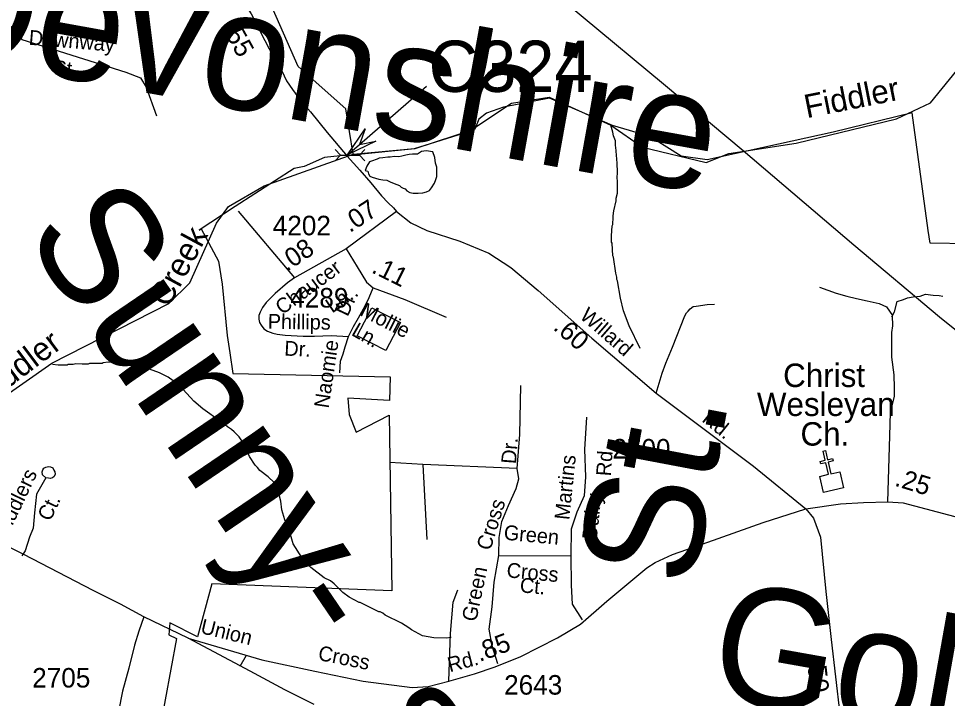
# Model space of a CAD drawing. Extents: x 1553981 to 1780076, y 812965 to 996873.
# Drawn here: x 1635301 to 1636043, y 845725 to 846269 of the extents above; entities that cross this region are included whole.
import ezdxf

# ---------------------------------------------------------------- set-up
doc = ezdxf.new("R2010")
doc.units = 0
for name, color, linetype in [('Exist Cultural Church CELL', 7, 'Continuous'), ('Exist Hydrographic Creek Single Shore', 7, 'Continuous'), ('Exist Hydrographic Creek Single Shore Label', 7, 'Continuous'), ('Exist Hydrographic Misc Water Feature', 7, 'Continuous'), ('Exist Road Non-System Type 51 Label', 7, 'Continuous'), ('Exist Road Primary Interstate Rest Area CELL', 7, 'Continuous'), ('Exist Road Primary NC Attributed', 7, 'Continuous'), ('Exist Road Secondary Mileage Hundredths English Label', 7, 'Continuous'), ('Exist Road Secondary Structure Culvert Attributed CELL', 7, 'Continuous'), ('Exist Road Secondary Structure Culvert CELL', 7, 'Continuous'), ('Exist Road Secondary Structure Culvert Number Label', 7, 'Continuous'), ('Exist Road Secondary Type 51 Attributed', 7, 'Continuous'), ('Exist Road Secondary Type 51 Number Label', 7, 'Continuous'), ('Exist Utilities Electrical Transmission Line', 7, 'Continuous'), ('Map Preparation Border Antique Large Shape', 7, 'Continuous'), ('Map Preparation Border County Name Lower Right Label', 7, 'Continuous'), ('Map Preparation Border FIPS Code Label', 7, 'Continuous'), ('Map Preparation Border Revised Sign Off', 7, 'Continuous')]:
    doc.layers.add(name, color=color, linetype=linetype)

msp = doc.modelspace()

# ---------------------------------------------------------------- linework, layer by layer
at = {"layer": 'Exist Cultural Church CELL'}
msp.add_lwpolyline([(1635941.13, 845902.74), (1635948.05, 845904.39), (1635945.86, 845913.65), (1635941.97, 845912.73), (1635941.51, 845914.68), (1635945.4, 845915.6), (1635943.67, 845922.91), (1635945.62, 845923.37), (1635947.35, 845916.06), (1635951.24, 845916.98), (1635951.7, 845915.03), (1635947.81, 845914.11), (1635950, 845904.85), (1635957.02, 845906.49), (1635960.07, 845893.54), (1635944.18, 845889.79)], close=True, dxfattribs=at)
at = {"layer": 'Exist Hydrographic Creek Single Shore'}
for points in [[(1635567.99, 846160.36), (1635562.25, 846196.59), (1635524.12, 846230.59), (1635475.37, 846341.56), (1635462.8, 846345.72), (1635440.43, 846347.32), (1635420.34, 846336.58), (1635396.11, 846352.9), (1635365.34, 846376.9), (1635344.7, 846376.14), (1635332.32, 846385.82), (1635324.18, 846401.29), (1635322.18, 846419.69), (1635328.62, 846442.2), (1635325.64, 846475.1)], [(1635567.99, 846160.36), (1635617.17, 846164.92), (1635660.69, 846178.53), (1635694.62, 846201.28), (1635724.65, 846205.97), (1635774.14, 846183.49), (1635799.49, 846165.93), (1635850.28, 846153.64), (1635868.47, 846161), (1635922.27, 846169.13), (1636002.35, 846188.57), (1636029.59, 846201.56), (1636078.51, 846261.77)], [(1635251.23, 845900.49), (1635269.61, 845948.96), (1635283.24, 845962.63), (1635327.36, 845993.32), (1635420.74, 846041.07), (1635437.61, 846057.56), (1635458.99, 846105.13), (1635468.49, 846118.48), (1635496.86, 846135.14), (1635567.99, 846160.36)]]:
    msp.add_lwpolyline(points, dxfattribs=at)
at = {"layer": 'Exist Hydrographic Misc Water Feature'}
for points in [[(1635797.54, 846005.03), (1635788.68, 846023.09), (1635784.27, 846035.12), (1635781.83, 846045.12), (1635779.44, 846059.13), (1635778.95, 846060.14), (1635778.96, 846062.14), (1635777.97, 846065.14), (1635776.08, 846078.14), (1635775.58, 846079.15), (1635775.16, 846089.15), (1635774.66, 846090.15), (1635774.69, 846095.14), (1635775.25, 846103.14), (1635775.76, 846104.13), (1635776.05, 846110.13), (1635775.81, 846111.13), (1635776.33, 846115.12), (1635778.38, 846123.1), (1635778.4, 846125.09), (1635779.42, 846129.08), (1635779.5, 846139.08), (1635779.01, 846141.08), (1635779.29, 846146.07), (1635779.1, 846153.07), (1635778.19, 846166.07), (1635777.69, 846167.07), (1635777.73, 846171.06), (1635776.26, 846175.08), (1635775.78, 846178.08), (1635774.14, 846183.49)], [(1635587.42, 846156.32), (1635582.86, 846154.69), (1635581.19, 846154.22), (1635578.93, 846150.83), (1635577.81, 846147.3), (1635579.8, 846146.8), (1635580.37, 846144.75), (1635581.42, 846142.88), (1635583.35, 846141.88), (1635585.97, 846141.17), (1635588.7, 846140.45), (1635591.71, 846139.83), (1635594.91, 846139.49), (1635598.29, 846138.02), (1635602.93, 846136.25), (1635605.11, 846135.39), (1635606.35, 846134.01), (1635608.05, 846133.21), (1635609.65, 846132.57), (1635611.09, 846131), (1635613.32, 846129.8), (1635615.95, 846129.27), (1635619.94, 846129.22), (1635623.84, 846129.37), (1635626.77, 846130.21), (1635629.22, 846131.45), (1635630.81, 846133.37), (1635633.2, 846137.14), (1635634.3, 846140.05), (1635634.91, 846142.48), (1635634.91, 846150.08), (1635633.98, 846153.12), (1635633.49, 846157.71), (1635631.73, 846162.36), (1635626.45, 846163.16), (1635622.61, 846162.52), (1635619.44, 846160.52), (1635615.64, 846160.27), (1635612.91, 846160.11), (1635610.27, 846159.56), (1635607.05, 846158.92), (1635604.5, 846158.37), (1635601.06, 846158.63), (1635597.74, 846158), (1635595.73, 846157.87), (1635591.89, 846157.39), (1635588.79, 846157.18), (1635587.42, 846156.32)], [(1635646.56, 845773.92), (1635642.56, 845773.45), (1635632.58, 845773.53), (1635623.6, 845775.1), (1635614.64, 845779.92), (1635612.65, 845781.68), (1635606.69, 845785.23), (1635593.75, 845791.83), (1635591.76, 845793.34), (1635589.76, 845794.36), (1635588.76, 845794.37), (1635573.83, 845801.98), (1635572.83, 845801.99), (1635564.87, 845806.05), (1635559.9, 845809.83), (1635552.97, 845816.89), (1635549.98, 845819.16), (1635545.01, 845821.7), (1635534.32, 845829.77), (1635530.36, 845833.81), (1635527.13, 845837.83), (1635520.22, 845848.88), (1635516.56, 845860.9), (1635513.61, 845867.91), (1635511.18, 845875.93), (1635510.22, 845882.93), (1635508.77, 845888.94), (1635507.29, 845891.95), (1635506.56, 845894.96), (1635505.08, 845897.71), (1635500.12, 845902.25), (1635493.41, 845907.55), (1635491.68, 845909.81), (1635489.7, 845911.58), (1635485.25, 845918.61), (1635481.56, 845926.63), (1635478.6, 845931.9), (1635476.87, 845934.42), (1635472.9, 845938.44), (1635470.91, 845940.21), (1635467.68, 845942.23), (1635463.96, 845945.51), (1635461.96, 845946.53), (1635448.05, 845956.63), (1635440.86, 845962.93), (1635429.21, 845975.27), (1635420.26, 845982.08), (1635413.29, 845985.64), (1635397.35, 845991.26), (1635387.38, 845993.84), (1635383.38, 845994.37), (1635380.38, 845993.89), (1635372.39, 845993.96), (1635368.4, 845993.49), (1635367.38, 845993), (1635357.4, 845993.08), (1635356.4, 845992.59), (1635351.4, 845992.38), (1635346.4, 845992.67), (1635344.41, 845992.19), (1635340.41, 845992.22), (1635339.41, 845991.73), (1635332.41, 845991.54), (1635327.92, 845992.07)]]:
    msp.add_lwpolyline(points, dxfattribs=at)
at = {"layer": 'Exist Road Primary NC Attributed'}
for points in [[(1635400.85, 845790.46), (1635382.05, 845800.59), (1635360.36, 845811.57), (1635304.79, 845840.21), (1635290.47, 845847.54)], [(1635436.11, 845773.23), (1635400.85, 845790.46)], [(1635536.99, 845720.34), (1635513.58, 845731.97), (1635485.65, 845747.07), (1635436.11, 845773.23)]]:
    msp.add_lwpolyline(points, dxfattribs=at)
at = {"layer": 'Exist Road Secondary Structure Culvert Attributed CELL'}
msp.add_lwpolyline([(1635563.68, 846159.86), (1635573.11, 846168.06), (1635626.85, 846214.79)], dxfattribs=at)
msp.add_lwpolyline([(1635586.14, 846170.82), (1635563.68, 846159.86), (1635577.65, 846180.59), (1635573.11, 846168.06)], close=True, dxfattribs=at)
at = {"layer": 'Exist Road Secondary Structure Culvert CELL'}
for p, q in [((1635553.62, 846164.16), (1635557.99, 846159.55)), ((1635577.47, 846164.16), (1635573.1, 846159.55)), ((1635553.62, 846154.94), (1635557.99, 846159.55)), ((1635557.99, 846159.55), (1635573.1, 846159.55)), ((1635577.47, 846154.94), (1635573.1, 846159.55))]:
    msp.add_line(p, q, dxfattribs=at)
at = {"layer": 'Exist Road Secondary Type 51 Attributed'}
for points in [[(1635400.13, 846415.24), (1635414.01, 846392.12), (1635428.01, 846365.89), (1635441.99, 846344.13), (1635453.95, 846323.59), (1635470.38, 846298.54), (1635486.65, 846272.51), (1635497.55, 846251.16), (1635504.62, 846237.46), (1635511.22, 846227.02), (1635514.75, 846219.03), (1635519.65, 846212), (1635525.94, 846203.24), (1635534.06, 846194.24), (1635547.44, 846177.7), (1635563.27, 846158.69), (1635573.31, 846147.67), (1635582.17, 846137.34), (1635590.74, 846126.97), (1635596.16, 846121.37), (1635600.22, 846117.49), (1635602.72, 846114.63)], [(1635602.72, 846114.63), (1635562.41, 846084.57)], [(1635602.72, 846114.63), (1635614.29, 846105.59), (1635626.99, 846099.35), (1635653.42, 846090.77), (1635676.63, 846081.12), (1635694.13, 846069.68), (1635715.92, 846051.45), (1635758.77, 846013.21), (1635810.23, 845969.15), (1635888.18, 845910.82), (1635929.89, 845876.75)], [(1635562.41, 846084.57), (1635521.09, 846061.52)], [(1635562.41, 846084.57), (1635571.22, 846070.39), (1635578.78, 846058.16), (1635584.14, 846053.52), (1635609.5, 846044.22)], [(1635929.89, 845876.75), (1635957.61, 845880.75), (1635975.91, 845881.89), (1635995.59, 845882.35), (1636007.61, 845881.67), (1636061.96, 845867.07), (1636086.63, 845859.53)], [(1635436.11, 845773.23), (1635495.12, 845755.9), (1635537.6, 845746.85), (1635576.16, 845739.1), (1635615.35, 845733.93), (1635628.06, 845734.79), (1635644.7, 845738.99), (1635665.21, 845744.91), (1635681.58, 845750.51), (1635702.15, 845758.7), (1635731.53, 845773.73), (1635749.81, 845784.58), (1635770.77, 845802.85), (1635802.9, 845829.59), (1635809.58, 845833.9), (1635823.36, 845840.15), (1635851.58, 845850.05), (1635895.95, 845865.84), (1635929.89, 845876.75)], [(1635929.89, 845876.75), (1635935.99, 845869.22), (1635941.71, 845854.21), (1635945.99, 845810.6), (1635950.25, 845772.23), (1635957.03, 845712.53), (1635960.96, 845682.15), (1635964.89, 845663.2), (1635977.64, 845639.45), (1635999.78, 845598.34), (1636012.13, 845576.97)], [(1635400.85, 845790.46), (1635396.86, 845779.05), (1635393.36, 845767.74), (1635388.85, 845749.47), (1635383.75, 845731.08), (1635380.43, 845714.73), (1635376.09, 845702.34), (1635367.67, 845691.1), (1635354.91, 845682.93), (1635341.38, 845676.28)]]:
    msp.add_lwpolyline(points, dxfattribs=at)
at = {"layer": 'Exist Utilities Electrical Transmission Line'}
msp.add_lwpolyline([(1636375.85, 845748.85), (1636345.66, 845774.27), (1636277.7, 845830.91), (1636211.42, 845885.26), (1636136.04, 845948.75), (1636081.65, 845993.95), (1636036.64, 846030.01), (1635968.17, 846087.65), (1635879.95, 846163.04), (1635816.18, 846216.36), (1635751.9, 846269.69), (1635687.64, 846323.53), (1635627.31, 846373.05), (1635562.54, 846428.15), (1635495.06, 846483.5), (1635443.89, 846525.91), (1635382.59, 846577.96), (1635322.52, 846628.98), (1635266.9, 846675.21)], dxfattribs=at)
at = {"layer": 'Map Preparation Border County Name Lower Right Label'}
for p, q in [((1635476.25, 846114.72), (1635521.09, 846061.52)), ((1635482.53, 845759.51), (1635477.47, 845750.69))]:
    msp.add_line(p, q, dxfattribs=at)
for points in [[(1635277.22, 846290.39), (1635286.03, 846283.32), (1635293.4, 846263.35), (1635303.22, 846251.98), (1635333, 846242.76), (1635386.43, 846225.86), (1635398.09, 846221.56), (1635402.7, 846213.88), (1635410.99, 846191.15)], [(1635521.09, 846061.52), (1635515.74, 846057.37), (1635505.72, 846048.95), (1635498.67, 846041.74), (1635495.71, 846037.72), (1635493.71, 846034.13), (1635492.6, 846031.28), (1635492.59, 846028.53), (1635493.34, 846025.76), (1635494.47, 846023.76), (1635496.79, 846020.77), (1635499.65, 846018.86), (1635503.77, 846017.22), (1635507.26, 846016.45), (1635513.74, 846015.64), (1635528.21, 846014.9), (1635537.24, 846014.77), (1635550.46, 846015.45), (1635564.49, 846014.64)], [(1635564.49, 846014.64), (1635568.42, 846022.5), (1635572.35, 846029.57), (1635577.71, 846039.22), (1635580.92, 846045.65), (1635584.14, 846053.52)], [(1635940.88, 846054.09), (1635954.06, 846049.17), (1635962.81, 846046.72), (1635970.55, 846044.91), (1635979, 846043.21), (1635988.62, 846040.84), (1635994.32, 846038.2), (1635999.32, 846031.43)], [(1635609.5, 846044.22), (1635642.34, 846029.97)], [(1635998.77, 846030.34), (1636000.8, 846034.33), (1636003, 846042.47), (1636007.93, 846044.11), (1636011.31, 846045.59), (1636015.79, 846046.3), (1636021.3, 846046.89), (1636025.53, 846048.34), (1636031.77, 846047.57), (1636036.51, 846047.27), (1636039.5, 846046.76)], [(1635810.23, 845969.15), (1635815.09, 845985.36), (1635818.13, 845993.35), (1635823.44, 846006.05), (1635833.33, 846031.24), (1635834.6, 846033.49), (1635835.85, 846034.74), (1635837.37, 846036.71), (1635839.88, 846038.46), (1635842.37, 846038.93), (1635851.12, 846040.13), (1635856.88, 846040.34)], [(1635995.59, 845882.35), (1635997.15, 845935.26), (1635997.62, 845953.93), (1636000.74, 845966.84), (1636000.74, 845973.42), (1636000.45, 845984.02), (1635998.73, 845997.98), (1635998.61, 846010.05), (1635998.8, 846017.68), (1635999.59, 846023.17), (1635999.32, 846031.43)], [(1635557.53, 845985.41), (1635558.1, 845994.91), (1635560.2, 846000.7), (1635561.63, 846006.42), (1635564.49, 846014.64)], [(1635699.29, 845909), (1635701.34, 845936.11), (1635702.16, 845975.41)], [(1635754.7, 845950.08), (1635753.06, 845924.2), (1635753.88, 845902.43), (1635752.65, 845887.23), (1635746.9, 845874.09), (1635742.39, 845860.53), (1635741.98, 845839.18)], [(1635322.54, 845901.56), (1635319.81, 845904.09), (1635319.61, 845906.35), (1635320.14, 845907.84), (1635320.92, 845909.32), (1635322.41, 845910.07), (1635324.67, 845910.52), (1635326.17, 845910.49), (1635328.15, 845909.48), (1635328.87, 845907.71), (1635329.62, 845906.45), (1635329.82, 845904.44), (1635329.04, 845902.71), (1635327.79, 845901.48), (1635326.03, 845900.99), (1635324.53, 845901.27), (1635322.54, 845901.56)], [(1635623.77, 845912.29), (1635597.5, 845913.93)], [(1635699.29, 845909), (1635623.77, 845912.29)], [(1635623.77, 845912.29), (1635627.05, 845852.32)], [(1635684.52, 845839.59), (1635684.93, 845853.96), (1635686.98, 845866.7), (1635692.31, 845879.43), (1635698.47, 845892.98), (1635700.52, 845900.79), (1635699.29, 845909)], [(1635322.54, 845901.56), (1635315.03, 845888.48), (1635313.37, 845873.52), (1635312.37, 845861.22), (1635309.38, 845854.24), (1635306.06, 845843.27), (1635303.21, 845839.21)], [(1635683.7, 845752.92), (1635679.18, 845767.3), (1635676.72, 845780.44), (1635679.18, 845798.51), (1635680.82, 845818.23), (1635684.52, 845839.59)], [(1635684.52, 845839.59), (1635741.98, 845839.18)], [(1635741.98, 845839.18), (1635742.39, 845815.76), (1635743.21, 845800.57), (1635751.15, 845787.96)], [(1635644.7, 845738.99), (1635645.93, 845777.19), (1635647.98, 845802.24), (1635651.68, 845812.1)]]:
    msp.add_lwpolyline(points, dxfattribs=at)
at = {"layer": 'Map Preparation Border FIPS Code Label'}
for points in [[(1636060.58, 846088.57), (1636029.32, 846089.12), (1636027.65, 846099.48), (1636014.98, 846193.32), (1635951.76, 846178.03), (1635851.19, 846155.93), (1635830.31, 846158.86), (1635805.22, 846174.45), (1635775.46, 846183.31), (1635725.1, 846205.28), (1635688.2, 846198.04), (1635674.63, 846193.07), (1635668.45, 846188.48), (1635665.35, 846180.5), (1635617.38, 846164.72), (1635567.17, 846159.68), (1635557.74, 846159.15), (1635545.19, 846157.82), (1635528.91, 846150.41), (1635520.92, 846148.94), (1635473.88, 846118.41), (1635445.05, 846099.63), (1635446.52, 846100.64), (1635460.5, 846074.75), (1635463.39, 846056.44), (1635467.4, 846015.49), (1635469.53, 846001.65), (1635471.87, 845984.95)], [(1635583.09, 846037.58), (1635605.85, 846025.79), (1635594.12, 846003.34), (1635571.32, 846015.23), (1635583.09, 846037.58)], [(1635583.09, 846037.58), (1635605.85, 846025.79), (1635594.12, 846003.34), (1635571.32, 846015.23), (1635583.09, 846037.58)], [(1635471.87, 845984.95), (1635597.67, 845982.29), (1635597.22, 845963.52), (1635563.81, 845965.23), (1635565, 845952.3), (1635570.59, 845938.18), (1635596.94, 845951.76), (1635599.05, 845811.24), (1635455.1, 845816.91), (1635443.59, 845774.33), (1635421.57, 845785.54), (1635420.77, 845776.06), (1635426.77, 845773.15), (1635413.28, 845699.58)]]:
    msp.add_lwpolyline(points, dxfattribs=at)
at = {"layer": 'Map Preparation Border Revised Sign Off'}
for points in [[(1636060.58, 846088.57), (1636029.32, 846089.12), (1636027.65, 846099.48), (1636014.98, 846193.32), (1635951.76, 846178.03), (1635851.19, 846155.93), (1635830.31, 846158.86), (1635805.22, 846174.45), (1635775.46, 846183.31), (1635725.1, 846205.28), (1635688.2, 846198.04), (1635674.63, 846193.07), (1635668.45, 846188.48), (1635665.35, 846180.5), (1635617.38, 846164.72), (1635567.17, 846159.68), (1635557.74, 846159.15), (1635545.19, 846157.82), (1635528.91, 846150.41), (1635520.92, 846148.94), (1635473.88, 846118.41), (1635445.05, 846099.63), (1635446.52, 846100.64), (1635460.5, 846074.75), (1635463.39, 846056.44), (1635467.4, 846015.49), (1635469.53, 846001.65), (1635471.87, 845984.95)], [(1635583.09, 846037.58), (1635605.85, 846025.79), (1635594.12, 846003.34), (1635571.32, 846015.23), (1635583.09, 846037.58)], [(1635583.09, 846037.58), (1635605.85, 846025.79), (1635594.12, 846003.34), (1635571.32, 846015.23), (1635583.09, 846037.58)], [(1635471.87, 845984.95), (1635597.67, 845982.29), (1635597.22, 845963.52), (1635563.81, 845965.23), (1635565, 845952.3), (1635570.59, 845938.18), (1635596.94, 845951.76), (1635599.05, 845811.24), (1635455.1, 845816.91), (1635443.59, 845774.33), (1635421.57, 845785.54), (1635420.77, 845776.06), (1635426.77, 845773.15), (1635413.28, 845699.58)]]:
    msp.add_lwpolyline(points, dxfattribs=at)

# ---------------------------------------------------------------- texts
at = {"layer": 'Exist Hydrographic Creek Single Shore Label'}
for s, rotation, p in [('Fiddler', 11.27511, (1635930.65, 846189.07)), ('Creek', 61.662, (1635420.73, 846036.96)), ('Fiddler', 36.89311, (1635275.01, 845960.01))]:
    msp.add_text(s, height=18.75, rotation=rotation, dxfattribs=at).set_placement(p)
at = {"layer": 'Exist Road Non-System Type 51 Label'}
for s, height, rotation, p in [('Devonshire', 95, 349.74487, (1635218.66, 846242.76)), ('Downway', 11.875, 355.27248, (1635308.49, 846247.95)), ('St.', 11.875, 355.27248, (1635328.02, 846223.73)), ('Sunny-  side', 95, 304.22844, (1635303.89, 846096.3)), ('Dr.', 11.875, 64.53202, (1635563.63, 846029.91)), ('Phillips', 11.875, 359.15407, (1635499.8, 846020.76)), ('Dr.', 11.875, 357.05481, (1635512.84, 845999.36)), ('Naomie', 11.875, 81.51503, (1635548.49, 845956.77)), ('St.', 95, 79.28721, (1635839.95, 845812.25)), ('Dr.', 11.875, 85.61869, (1635698.23, 845912.35)), ('Rd.', 11.875, 85.75464, (1635774.06, 845902.57)), ('Martins', 11.875, 84.07594, (1635740.83, 845867.52)), ('Fiddlers', 11.875, 64.52611, (1635291.58, 845854.11)), ('Dairy', 11.875, 84.07594, (1635762.85, 845851.53)), ('Ct.', 11.875, 64.52611, (1635325.92, 845866.15)), ('Cross', 11.875, 72.81364, (1635677.71, 845842.77)), ('Green', 11.875, 354.63201, (1635688.13, 845852.18)), ('Green', 11.875, 78.24446, (1635666.44, 845786.02)), ('Cross', 11.875, 354.63201, (1635690.38, 845822.05)), ('Ct.', 11.875, 354.63201, (1635700.96, 845810.08)), ('Goldfloss', 95, 349.90547, (1635849.89, 845727.02))]:
    msp.add_text(s, height=height, rotation=rotation, dxfattribs=at).set_placement(p)
at = {"layer": 'Exist Road Primary Interstate Rest Area CELL'}
for s, p in [('Christ', (1635911.78, 845974.18)), ('Wesleyan', (1635890.8, 845951)), ('Ch.', (1635925.66, 845927.32))]:
    msp.add_text(s, height=18.75, dxfattribs=at).set_placement(p)
at = {"layer": 'Exist Road Secondary Mileage Hundredths English Label'}
for s, rotation, p in [('.55', 298.83981, (1635463.14, 846261.07)), ('.07', 33.23574, (1635565.47, 846097.18)), ('.08', 33.51917, (1635515.03, 846066.15)), ('.11', 333.62226, (1635582.04, 846066.11)), ('.60', 319.01688, (1635727.28, 846020.77)), ('.25', 342.89545, (1636000.22, 845895.41)), ('.85', 20.40774, (1635669.11, 845754.23)), ('.50', 276.48519, (1635930.72, 845756.75))]:
    msp.add_text(s, height=15, rotation=rotation, dxfattribs=at).set_placement(p)
at = {"layer": 'Exist Road Secondary Structure Culvert Number Label'}
msp.add_text('C324', height=41.01, dxfattribs=at).set_placement((1635628.4, 846210.17))
at = {"layer": 'Exist Road Secondary Type 51 Number Label'}
for s, p in [('4202', (1635503.83, 846095.51)), ('4289', (1635517.84, 846037.73)), ('2700', (1635775.3, 845917.01)), ('2705', (1635311.57, 845733.86)), ('2643', (1635688.78, 845728.21))]:
    msp.add_text(s, height=15.625, dxfattribs=at).set_placement(p)
at = {"layer": 'Map Preparation Border Antique Large Shape'}
for s, rotation, p in [('Chaucer', 36.34746, (1635511.46, 846031.53)), ('Ln.', 34.23746, (1635551.25, 846032.87)), ('Mollie', 332.92033, (1635572.77, 846031.77)), ('Willard', 318.89286, (1635748.49, 846029.79)), ('Ln.', 330.14098, (1635565.93, 846016.09)), ('Rd.', 321.3036, (1635846.15, 845947.18)), ('Union', 346.33544, (1635445.43, 845777.46)), ('Cross', 348.66211, (1635539.42, 845756.03)), ('Rd.', 14.71786, (1635645.35, 845746.03))]:
    msp.add_text(s, height=11.875, rotation=rotation, dxfattribs=at).set_placement(p)

doc.saveas('drawing.dxf')
